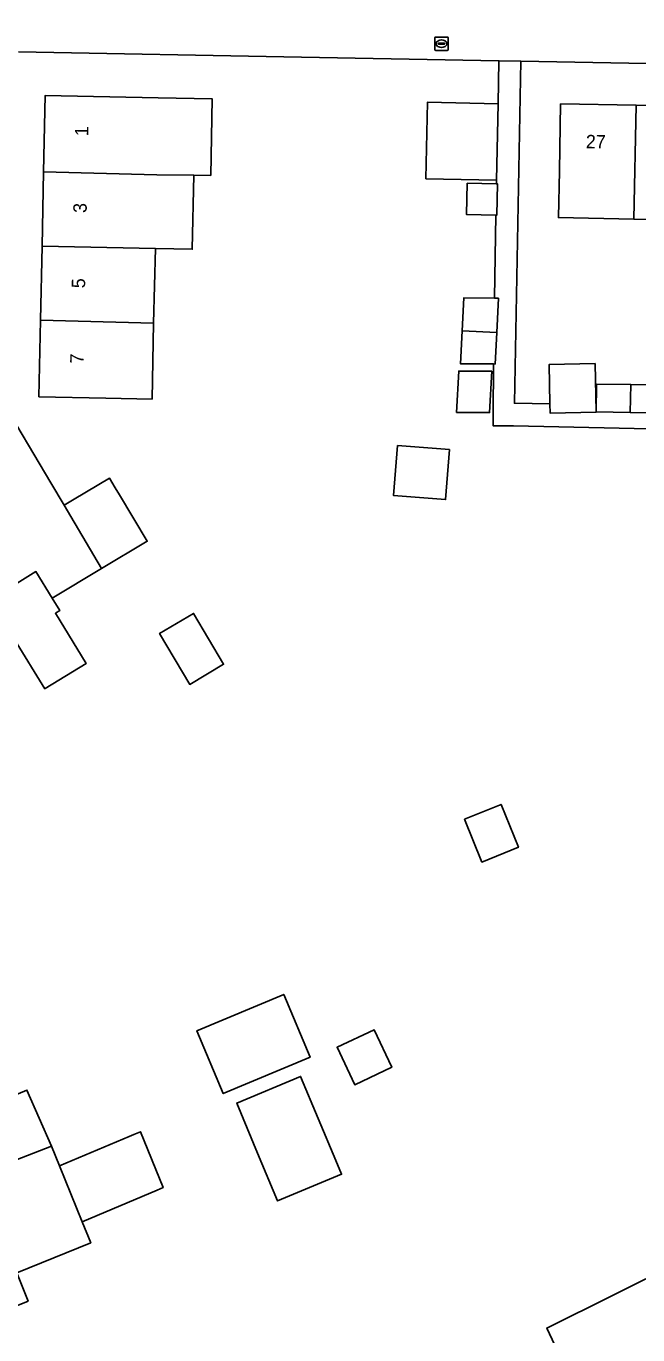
# Model space of a CAD drawing. Extents: x 163008 to 163854, y 382777 to 383982.
# Drawn here: x 163479.4 to 163525.2, y 383746.1 to 383844 of the extents above; entities that cross this region are included whole.
import ezdxf

# ---------------------------------------------------------------- set-up
doc = ezdxf.new("R2010")
doc.units = 0
for name, color, linetype in [('IMGEO_Brandkraan', 7, 'Continuous'), ('IMGEO_Erf', 7, 'Continuous'), ('IMGEO_Pand', 7, 'Continuous'), ('IMGEO_Pand_nummerreeks', 7, 'Continuous'), ('IMGEO_Voetpad_open', 7, 'Continuous')]:
    doc.layers.add(name, color=color, linetype=linetype)

msp = doc.modelspace()

# ---------------------------------------------------------------- linework, layer by layer
at = {"layer": 'IMGEO_Brandkraan'}
for p, q in [((163509.973, 383842.291), (163509.973, 383843.143)), ((163510.048, 383843.217), (163510.9, 383843.217)), ((163510.232, 383842.711), (163510.232, 383842.723)), ((163510.67, 383842.674), (163510.272, 383842.674)), ((163510.275, 383842.76), (163510.673, 383842.76)), ((163510.461, 383842.997), (163510.486, 383842.997)), ((163510.716, 383842.723), (163510.716, 383842.711)), ((163510.974, 383843.143), (163510.974, 383842.291)), ((163510.9, 383842.217), (163510.048, 383842.217)), ((163510.484, 383842.437), (163510.459, 383842.437))]:
    msp.add_line(p, q, dxfattribs=at)
for points in [[(163509.973, 383842.291), (163509.973, 383843.143)], [(163510.048, 383843.217), (163510.9, 383843.217)], [(163510.974, 383843.143), (163510.974, 383842.291)], [(163510.9, 383842.217), (163510.048, 383842.217)]]:
    msp.add_lwpolyline(points, dxfattribs=at)
for centre, radius, start, end in [((163510.05, 383843.141), 0.0765, 91.55205, 178.44795), ((163510.05, 383843.141), 0.0765, 91.55205, 178.44795), ((163510.272, 383842.72), 0.0403, 85.87752, 175.75265), ((163510.269, 383842.71), 0.0366, 178.93798, 274.71019), ((163510.673, 383842.717), 0.043, 264.86636, 352.45326), ((163510.677, 383842.722), 0.0386, 1.73085, 96.63898), ((163510.898, 383843.141), 0.0765, 1.55205, 88.44795), ((163510.898, 383843.141), 0.0765, 1.55205, 88.44795), ((163510.05, 383842.293), 0.0765, 181.55205, 268.44795), ((163510.05, 383842.293), 0.0765, 181.55205, 268.44795), ((163510.898, 383842.293), 0.0765, 271.55205, 358.44795), ((163510.898, 383842.293), 0.0765, 271.55205, 358.44795)]:
    msp.add_arc(centre, radius, start, end, dxfattribs=at)
for centre, major_axis, ratio, start_param, end_param in [((163510.46, 383842.717), (-0.387, 0.002), 0.722429, 4.712389, 7.853982), ((163510.485, 383842.717), (-0.39, 0.002), 0.717154, 1.570796, 4.712389)]:
    msp.add_ellipse(centre, major_axis=major_axis, ratio=ratio, start_param=start_param, end_param=end_param, dxfattribs=at)
at = {"layer": 'IMGEO_Erf'}
for points in [[(163660.539, 383838.715), (163569.115, 383844.029), (163568.9, 383840.442), (163568.897, 383812.958), (163515.867, 383814.137), (163514.335, 383814.137), (163514.335, 383814.944), (163514.364, 383818.754), (163511.887, 383818.774), (163512.015, 383821.237), (163512.143, 383823.7), (163514.443, 383823.681), (163514.542, 383829.892), (163512.35, 383829.938), (163512.398, 383832.273), (163514.58, 383832.227), (163514.584, 383832.503), (163509.303, 383832.614), (163509.422, 383838.34), (163514.704, 383838.229), (163514.763, 383841.441), (163500, 383841.714), (163478.824, 383842.105)], [(163567.617, 383840.466), (163516.404, 383841.411), (163515.932, 383815.818), (163518.586, 383815.763), (163518.521, 383818.706), (163521.967, 383818.782), (163522.047, 383815.17), (163522.072, 383817.245), (163524.624, 383817.215), (163527.15, 383817.185)], [(163530.368, 383829.5), (163524.869, 383829.601), (163519.224, 383829.704), (163519.288, 383833.217), (163519.38, 383838.216), (163525.024, 383838.113), (163530.523, 383838.012)], [(163478.702, 383814.155), (163481.258, 383809.858), (163482.237, 383808.202), (163482.991, 383808.648), (163485.638, 383810.213), (163486.071, 383809.489), (163486.387, 383808.961), (163488.462, 383805.488), (163485.048, 383803.448), (163481.351, 383801.238), (163481.922, 383800.306), (163481.598, 383800.108), (163483.899, 383796.353), (163480.836, 383794.477), (163480.797, 383794.453), (163478.533, 383798.148)], [(163474.837, 383762.482), (163479.468, 383764.431), (163481.295, 383760.24), (163481.901, 383758.751), (163487.111, 383760.957), (163487.45, 383761.101), (163487.962, 383761.318), (163489.644, 383757.134), (163489.208, 383756.949), (163483.602, 383754.574), (163484.24, 383753.007), (163478.705, 383750.753), (163479.549, 383748.648), (163474.597, 383746.632)], [(163518.961, 383745.35), (163518.342, 383746.625), (163528.224, 383751.527), (163537.136, 383733.78)]]:
    msp.add_lwpolyline(points, dxfattribs=at)
for points in [[(163491.833, 383827.342), (163489.072, 383827.399), (163488.939, 383821.797), (163488.82, 383816.128), (163485.359, 383816.2), (163480.36, 383816.304), (163480.479, 383822.026), (163480.595, 383827.575), (163480.711, 383833.123), (163480.83, 383838.843), (163489.289, 383838.667), (163493.327, 383838.583), (163493.208, 383832.861), (163491.948, 383832.879)], [(163511.604, 383815.132), (163511.765, 383818.226), (163514.232, 383818.207), (163514.07, 383815.113)], [(163510.773, 383808.606), (163506.892, 383808.911), (163507.186, 383812.653), (163511.067, 383812.348)], [(163491.645, 383794.785), (163489.392, 383798.593), (163491.926, 383800.092), (163494.179, 383796.284)], [(163513.492, 383781.492), (163512.201, 383784.696), (163514.931, 383785.797), (163516.223, 383782.593)], [(163494.147, 383764.168), (163492.179, 383768.873), (163498.671, 383771.588), (163500.639, 383766.883)], [(163506.756, 383766.141), (163503.982, 383764.832), (163502.657, 383767.641), (163505.432, 383768.95)], [(163503, 383758.138), (163498.214, 383756.137), (163496.715, 383759.721), (163495.154, 383763.454), (163499.939, 383765.456), (163502.573, 383759.158)]]:
    msp.add_lwpolyline(points, close=True, dxfattribs=at)
at = {"layer": 'IMGEO_Pand'}
for points in [[(163493.327, 383838.583), (163489.289, 383838.667), (163480.83, 383838.843), (163480.711, 383833.123), (163489.187, 383832.919), (163491.948, 383832.879), (163493.208, 383832.861)], [(163514.584, 383832.503), (163514.704, 383838.229), (163509.422, 383838.34), (163509.303, 383832.614)], [(163524.869, 383829.601), (163525.024, 383838.113), (163519.38, 383838.216), (163519.288, 383833.217), (163519.224, 383829.704)], [(163530.523, 383838.012), (163525.024, 383838.113), (163524.869, 383829.601), (163530.368, 383829.5)], [(163491.948, 383832.879), (163489.187, 383832.919), (163480.711, 383833.123), (163480.595, 383827.575), (163489.072, 383827.399), (163491.833, 383827.342)], [(163514.58, 383832.227), (163512.398, 383832.273), (163512.35, 383829.938), (163514.542, 383829.892), (163514.618, 383829.89), (163514.667, 383832.225)], [(163489.072, 383827.399), (163480.595, 383827.575), (163480.479, 383822.026), (163488.939, 383821.797)], [(163514.735, 383823.679), (163514.443, 383823.681), (163512.143, 383823.7), (163512.015, 383821.237), (163514.601, 383821.103)], [(163488.939, 383821.797), (163480.479, 383822.026), (163480.36, 383816.304), (163485.359, 383816.2), (163488.82, 383816.128)], [(163514.601, 383821.103), (163512.015, 383821.237), (163511.887, 383818.774), (163514.364, 383818.754), (163514.478, 383818.753)], [(163511.604, 383815.132), (163514.07, 383815.113), (163514.232, 383818.207), (163511.765, 383818.226)], [(163521.967, 383818.782), (163518.521, 383818.706), (163518.586, 383815.763), (163518.601, 383815.084), (163522.047, 383815.159), (163522.047, 383815.17)], [(163524.624, 383817.215), (163522.072, 383817.245), (163522.047, 383815.17), (163524.586, 383815.129)], [(163527.15, 383817.185), (163524.624, 383817.215), (163524.586, 383815.129), (163527.125, 383815.099), (163527.127, 383815.269)], [(163481.258, 383809.858), (163478.702, 383814.155), (163473.34, 383810.965), (163477.873, 383803.346), (163478.534, 383802.234), (163480.138, 383803.217), (163481.351, 383801.238), (163485.048, 383803.448), (163482.747, 383807.34), (163482.237, 383808.202)], [(163506.892, 383808.911), (163510.773, 383808.606), (163511.067, 383812.348), (163507.186, 383812.653)], [(163482.237, 383808.202), (163482.747, 383807.34), (163485.048, 383803.448), (163488.462, 383805.488), (163486.387, 383808.961), (163486.071, 383809.489), (163485.638, 383810.213), (163482.991, 383808.648)], [(163481.598, 383800.108), (163481.922, 383800.306), (163481.351, 383801.238), (163480.138, 383803.217), (163478.534, 383802.234), (163477.189, 383801.41), (163477.19, 383800.728), (163478.533, 383798.148), (163480.797, 383794.453), (163480.836, 383794.477), (163483.899, 383796.353)], [(163489.392, 383798.593), (163491.645, 383794.785), (163494.179, 383796.284), (163491.926, 383800.092)], [(163512.201, 383784.696), (163513.492, 383781.492), (163516.223, 383782.593), (163514.931, 383785.797)], [(163492.179, 383768.873), (163494.147, 383764.168), (163500.639, 383766.883), (163498.671, 383771.588)], [(163502.657, 383767.641), (163503.982, 383764.832), (163506.756, 383766.141), (163505.432, 383768.95)], [(163495.154, 383763.454), (163496.715, 383759.721), (163498.214, 383756.137), (163503, 383758.138), (163502.573, 383759.158), (163499.939, 383765.456)], [(163479.468, 383764.431), (163474.837, 383762.482), (163472.248, 383761.36), (163473.116, 383759.391), (163475.249, 383760.868), (163476.333, 383758.323), (163481.295, 383760.24)], [(163481.901, 383758.751), (163483.602, 383754.574), (163489.208, 383756.949), (163489.644, 383757.134), (163487.962, 383761.318), (163487.45, 383761.101), (163487.111, 383760.957)], [(163481.901, 383758.751), (163481.295, 383760.24), (163476.333, 383758.323), (163477.46, 383755.678), (163477.212, 383755.577), (163476.833, 383755.423), (163478.705, 383750.753), (163484.24, 383753.007), (163483.602, 383754.574)], [(163476.833, 383755.423), (163476.625, 383755.943), (163471.652, 383753.918), (163471.937, 383753.219), (163474.597, 383746.632), (163479.549, 383748.648), (163478.705, 383750.753)], [(163528.224, 383751.527), (163518.342, 383746.625), (163518.961, 383745.35), (163523.048, 383737.095), (163524.213, 383737.661), (163523.632, 383738.856), (163528.807, 383741.436), (163529.211, 383740.621), (163530.653, 383741.336), (163530.25, 383742.151), (163532.056, 383743.046), (163533.165, 383740.807), (163523.564, 383736.054), (163524.139, 383734.893), (163527.108, 383728.895), (163526.09, 383728.383), (163526.184, 383728.195), (163527.733, 383728.975), (163528.23, 383729.224), (163537.189, 383733.673), (163537.151, 383733.75), (163537.136, 383733.78)]]:
    msp.add_lwpolyline(points, close=True, dxfattribs=at)
at = {"layer": 'IMGEO_Voetpad_open'}
for points in [[(163478.824, 383842.105), (163500, 383841.714), (163514.763, 383841.441), (163516.404, 383841.411), (163567.617, 383840.466), (163568.9, 383840.442), (163569.115, 383844.029), (163660.539, 383838.715), (163666.13, 383838.39), (163672.075, 383838.044), (163675.461, 383837.666), (163678.696, 383837.28), (163683.118, 383836.654), (163684.801, 383836.327), (163684.862, 383836.585), (163690.029, 383835.666), (163696.497, 383834.271), (163700.832, 383833.173), (163706.543, 383822.278), (163709.199, 383823.653), (163709.893, 383825.302)], [(163527.125, 383815.099), (163524.586, 383815.129), (163522.047, 383815.17), (163522.047, 383815.159), (163518.601, 383815.084), (163518.586, 383815.763), (163515.932, 383815.818), (163516.404, 383841.411), (163514.763, 383841.441), (163514.704, 383838.229), (163514.584, 383832.503), (163514.58, 383832.227), (163514.667, 383832.225), (163514.618, 383829.89), (163514.542, 383829.892), (163514.443, 383823.681), (163514.735, 383823.679), (163514.601, 383821.103), (163514.478, 383818.753), (163514.364, 383818.754), (163514.335, 383814.944), (163514.335, 383814.137), (163515.867, 383814.137), (163568.897, 383812.958)]]:
    msp.add_lwpolyline(points, dxfattribs=at)

# ---------------------------------------------------------------- texts
at = {"layer": 'IMGEO_Pand_nummerreeks'}
for s, rotation, p in [('1', 88.80273, (163484.048, 383835.796)), ('27', 358.95082, (163521.262, 383834.901)), ('3', 88.80273, (163483.928, 383830.047)), ('5', 88.80273, (163483.811, 383824.413)), ('7', 88.80273, (163483.693, 383818.778))]:
    msp.add_text(s, height=1, rotation=rotation, dxfattribs=at).set_placement(p)

doc.saveas('drawing.dxf')
